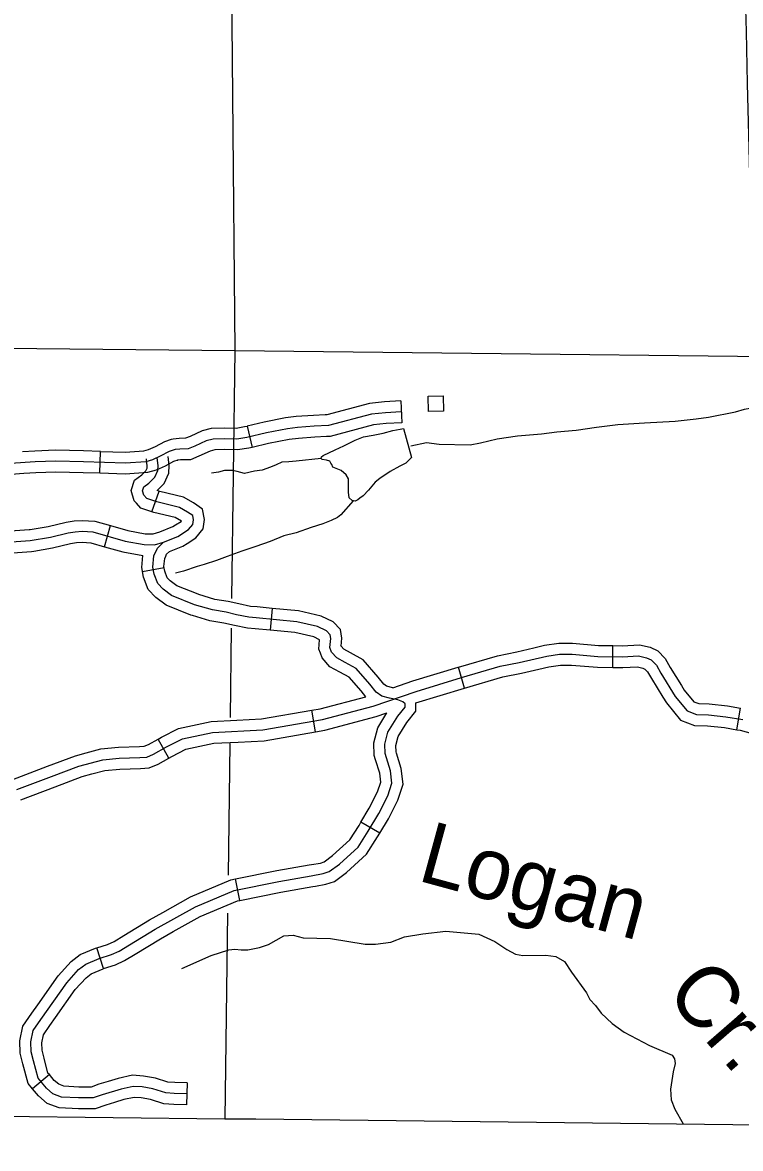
# Model space of a CAD drawing. Extents: x -19 to 366, y -4 to 359.
# Drawn here: x 134.124 to 135.055, y 192.02 to 193.481 of the extents above; entities that cross this region are included whole.
import ezdxf

# ---------------------------------------------------------------- set-up
doc = ezdxf.new("R2010")
doc.units = 0
for name, color, linetype in [('21', 7, 'Continuous'), ('R_Alt Surface', 7, 'Continuous'), ('R_Axis Annot', 7, 'Continuous'), ('R_ROW', 7, 'Continuous'), ('R_Temp Easement', 7, 'Continuous'), ('Sheet Fence', 7, 'Continuous'), ('T_Indications', 7, 'Continuous')]:
    doc.layers.add(name, color=color, linetype=linetype)

msp = doc.modelspace()

# ---------------------------------------------------------------- linework, layer by layer
at = {"layer": '21'}
msp.add_lwpolyline([(134.6696, 192.9767), (134.6499, 192.9764), (134.6495, 192.9961), (134.6692, 192.9965)], close=True, dxfattribs=at)
at = {"layer": 'R_Alt Surface'}
msp.add_lwpolyline([(133.9509, 192.0638), (134.386, 192.0586), (134.4263, 192.0586), (135.372, 192.0471), (135.4008, 192.0467), (136.3634, 192.0352), (136.3927, 192.035), (137.3674, 192.0278), (137.3965, 192.0275), (137.874, 192.0242)], dxfattribs=at)
at = {"layer": 'R_Axis Annot'}
for points in [[(134.3896, 194.0472), (134.3989, 193.0554)], [(133.6703, 193.0628), (134.3989, 193.0554)], [(134.3989, 193.0554), (134.3947, 192.7336)], [(134.3989, 193.0554), (135.3964, 193.0443)], [(134.3942, 192.6952), (134.3927, 192.5792)], [(134.3923, 192.5454), (134.3901, 192.3744)], [(134.3894, 192.3252), (134.386, 192.0586)]]:
    msp.add_lwpolyline(points, dxfattribs=at)
at = {"layer": 'R_ROW'}
for p, q in [((134.614, 192.9899), (134.6155, 192.9615)), ((134.4149, 192.9574), (134.4212, 192.9297)), ((134.2239, 192.896), (134.2247, 192.9244))]:
    msp.add_line(p, q, dxfattribs=at)
for points in [[(134.614, 192.9899), (134.593, 192.9888), (134.5736, 192.9868), (134.5182, 192.9721), (134.516, 192.972)], [(134.6148, 192.9757), (134.5941, 192.9747), (134.5762, 192.9728), (134.5204, 192.958), (134.5016, 192.957), (134.48, 192.9555), (134.467, 192.9537), (134.4398, 192.9484), (134.4143, 192.9427), (134.4014, 192.9405), (134.3852, 192.9409), (134.3708, 192.9405), (134.3619, 192.938), (134.3468, 192.9312), (134.3383, 192.9278), (134.3276, 192.9275), (134.3217, 192.9269), (134.3137, 192.9244), (134.3022, 192.9182), (134.292, 192.9134), (134.2833, 192.9109), (134.2569, 192.9092), (134.2024, 192.9108), (134.1666, 192.9119), (134.1401, 192.9107), (134.1078, 192.9088)], [(134.516, 192.972), (134.5007, 192.9712), (134.4786, 192.9696), (134.4647, 192.9678), (134.4369, 192.9623), (134.4149, 192.9574)], [(134.6155, 192.9615), (134.5952, 192.9605), (134.5788, 192.9588), (134.5226, 192.9439), (134.5176, 192.9437)], [(134.3167, 192.9402), (134.3189, 192.9408), (134.3266, 192.9417), (134.3354, 192.9419), (134.3412, 192.9443), (134.357, 192.9514), (134.3686, 192.9546), (134.3851, 192.9551), (134.4004, 192.9548), (134.4116, 192.9566), (134.4149, 192.9574)], [(134.2247, 192.9244), (134.2566, 192.9235), (134.2809, 192.925), (134.287, 192.9267), (134.2958, 192.9309), (134.3082, 192.9375), (134.3167, 192.9402)], [(134.5176, 192.9437), (134.5025, 192.9429), (134.4815, 192.9413), (134.4693, 192.9397), (134.4427, 192.9345), (134.4212, 192.9297)], [(134.2247, 192.9244), (134.2028, 192.925), (134.1665, 192.9261), (134.1394, 192.9249), (134.1235, 192.924)], [(134.4212, 192.9297), (134.4171, 192.9288), (134.4024, 192.9263), (134.3852, 192.9267), (134.373, 192.9264), (134.3667, 192.9246), (134.3524, 192.9182), (134.3413, 192.9137), (134.3285, 192.9133), (134.3246, 192.9129), (134.3251, 192.913)], [(134.3251, 192.913), (134.3192, 192.9112), (134.3086, 192.9055), (134.297, 192.9), (134.2857, 192.8969), (134.2571, 192.895), (134.2239, 192.896)], [(134.1252, 192.8956), (134.1086, 192.8946), (134.071, 192.8926), (134.0363, 192.8898), (134.025, 192.8894)], [(134.2239, 192.896), (134.202, 192.8966), (134.1667, 192.8977), (134.1408, 192.8965), (134.1252, 192.8956)]]:
    msp.add_lwpolyline(points, dxfattribs=at)
at = {"layer": 'R_Temp Easement'}
for points in [[(134.6272, 192.9315), (134.6473, 192.9359), (134.6638, 192.9337), (134.704, 192.933), (134.7174, 192.9356), (134.7392, 192.9407), (134.7654, 192.9445), (134.7967, 192.9474), (134.8163, 192.9498), (134.8416, 192.9522), (134.868, 192.9559), (134.8957, 192.9593), (134.9304, 192.9614), (134.9698, 192.9638), (134.9974, 192.9667), (135.0132, 192.9688), (135.0484, 192.976), (135.06, 192.9791), (135.0764, 192.9821), (135.0916, 192.9857)], [(134.6281, 192.9164), (134.6207, 192.9091), (134.6128, 192.9053), (134.6005, 192.8985), (134.5871, 192.8893), (134.5808, 192.8846), (134.5721, 192.8742), (134.5653, 192.8668), (134.5608, 192.8637), (134.5586, 192.8618), (134.5551, 192.86), (134.5509, 192.8608), (134.547, 192.8642), (134.5461, 192.8715), (134.5464, 192.8816), (134.5463, 192.8888), (134.5433, 192.8942), (134.537, 192.8996), (134.5303, 192.9023), (134.5259, 192.9039), (134.5245, 192.9075), (134.5233, 192.9093), (134.5223, 192.9116), (134.5178, 192.913), (134.5121, 192.914), (134.5108, 192.9154), (134.5112, 192.9176), (134.5133, 192.9191), (134.529, 192.9265), (134.5404, 192.9317), (134.555, 192.9389), (134.5658, 192.9435), (134.5781, 192.9456), (134.5914, 192.9482), (134.604, 192.9517), (134.6131, 192.9533), (134.6176, 192.9543), (134.6281, 192.9164)], [(134.5108, 192.9154), (134.4783, 192.9119), (134.4689, 192.911), (134.46, 192.9104), (134.4523, 192.9072), (134.4452, 192.9042), (134.4345, 192.9), (134.4242, 192.8986), (134.4116, 192.8958), (134.4021, 192.8985), (134.3958, 192.8995), (134.3856, 192.8998), (134.3777, 192.8975), (134.3687, 192.8962)], [(134.5523, 192.8605), (134.5362, 192.8421), (134.5319, 192.8388), (134.5237, 192.8348), (134.513, 192.8304), (134.498, 192.8255), (134.4783, 192.819), (134.4623, 192.8149), (134.4449, 192.8076), (134.426, 192.801), (134.4078, 192.7951), (134.389, 192.7882), (134.3752, 192.7831), (134.3589, 192.7776), (134.35, 192.775), (134.3322, 192.7691), (134.3219, 192.7666)], [(134.33, 192.2537), (134.3683, 192.2704), (134.3912, 192.2777), (134.3988, 192.2786), (134.4071, 192.2776), (134.4158, 192.2778), (134.4309, 192.2808), (134.4425, 192.2848), (134.4623, 192.2958), (134.4744, 192.2968), (134.4877, 192.2933), (134.5229, 192.2924), (134.568, 192.285), (134.5813, 192.2853), (134.6013, 192.2876), (134.6189, 192.2944), (134.6426, 192.2986), (134.6725, 192.3019), (134.7153, 192.2982), (134.7362, 192.2887), (134.7516, 192.278), (134.763, 192.2722), (134.7725, 192.2705), (134.8024, 192.2707), (134.8153, 192.269), (134.8264, 192.2624), (134.8354, 192.2486), (134.8548, 192.222), (134.8591, 192.2134), (134.8665, 192.2056), (134.8739, 192.1955), (134.8881, 192.1821), (134.9038, 192.171), (134.9367, 192.1538), (134.9661, 192.1411), (134.9692, 192.1363), (134.9701, 192.1302), (134.9676, 192.1195), (134.9639, 192.0971), (134.9649, 192.0831), (134.9697, 192.071), (134.9802, 192.0518)]]:
    msp.add_lwpolyline(points, dxfattribs=at)
at = {"layer": 'Sheet Fence'}
for points in [[(139.4406, 1.5315), (139.2511, 10.1473), (139.0608, 18.7633), (138.8699, 27.3793), (138.6784, 35.9956), (138.4861, 44.6119), (138.2932, 53.2285), (138.0997, 61.8451), (137.9055, 70.4619), (137.7106, 79.0789), (137.5151, 87.6959), (137.319, 96.3132), (137.1221, 104.9306), (136.9247, 113.5481), (136.7265, 122.1658), (136.5278, 130.7836), (136.3283, 139.4016), (136.1282, 148.0197), (135.9275, 156.6379), (135.7261, 165.2564), (135.5241, 173.8749), (135.3214, 182.4936), (135.1181, 191.1125), (134.9141, 199.7315), (134.7095, 208.3506), (134.5043, 216.9699), (134.2984, 225.5894), (134.0919, 234.209), (133.8847, 242.8288), (133.6769, 251.4487), (133.4685, 260.0687), (133.2594, 268.6889), (133.0497, 277.3093), (132.8393, 285.9298), (132.6283, 294.5504), (132.4167, 303.1713), (132.2044, 311.7922), (131.9916, 320.4133), (131.778, 329.0346), (131.5639, 337.656), (131.3491, 346.2776)], [(0, 189.5162), (7.1121, 189.5206), (14.2243, 189.5339), (21.3364, 189.556), (28.4484, 189.5869), (35.5605, 189.6267), (42.6725, 189.6754), (49.7844, 189.7329), (56.8962, 189.7992), (64.0079, 189.8744), (71.1196, 189.9584), (78.2311, 190.0512), (85.3425, 190.1529), (92.4538, 190.2635), (99.5649, 190.3829), (106.6759, 190.5111), (113.7867, 190.6482), (120.8974, 190.7941), (128.0078, 190.9489), (135.1181, 191.1125), (142.2282, 191.2849), (149.338, 191.4662), (156.4476, 191.6563), (163.5569, 191.8553), (170.666, 192.0631), (177.7749, 192.2798), (184.8835, 192.5053), (191.9917, 192.7396), (199.0997, 192.9828), (206.2074, 193.2348), (213.3147, 193.4956), (220.4218, 193.7653), (227.5285, 194.0438), (234.6348, 194.3312), (241.7408, 194.6274), (248.8464, 194.9324), (255.9516, 195.2463), (263.0564, 195.569), (270.1608, 195.9005), (277.2648, 196.2409), (284.3683, 196.5901), (291.4715, 196.9481), (298.5741, 197.315), (305.6763, 197.6907), (312.7781, 198.0753), (319.8793, 198.4686), (326.9801, 198.8708), (334.0804, 199.2818), (341.1801, 199.7017)]]:
    msp.add_spline(points, degree=3, dxfattribs=at)
at = {"layer": 'T_Indications'}
for p, q in [((134.2914, 192.8461), (134.3006, 192.873)), ((134.2299, 192.8008), (134.2377, 192.8281)), ((134.3072, 192.7733), (134.2792, 192.7684)), ((134.4474, 192.7207), (134.4446, 192.6924)), ((134.889, 192.644), (134.8893, 192.6724)), ((134.6969, 192.6174), (134.689, 192.6447)), ((134.5037, 192.5605), (134.4989, 192.5885)), ((135.0498, 192.5634), (135.0547, 192.5914)), ((134.3133, 192.5264), (134.2994, 192.5512)), ((134.587, 192.4289), (134.5625, 192.4434)), ((134.4054, 192.3419), (134.3998, 192.3697)), ((134.2286, 192.2534), (134.22, 192.2805)), ((134.1583, 192.1158), (134.1366, 192.0974)), ((134.337, 192.1051), (134.3364, 192.0767))]:
    msp.add_line(p, q, dxfattribs=at)
for points in [[(134.0849, 192.8054), (134.1336, 192.8089), (134.1596, 192.8132), (134.1829, 192.8189), (134.1919, 192.8202), (134.2007, 192.8208), (134.2147, 192.82), (134.2567, 192.8079), (134.2811, 192.8035), (134.2948, 192.8032), (134.3063, 192.8068), (134.325, 192.8142), (134.339, 192.823), (134.3444, 192.8298), (134.3453, 192.8356), (134.3442, 192.8411), (134.3376, 192.8458), (134.3269, 192.8518), (134.2978, 192.8589), (134.2849, 192.8633), (134.2808, 192.8677), (134.2791, 192.8735), (134.2808, 192.8784), (134.2874, 192.8834), (134.2953, 192.8911), (134.2992, 192.8996), (134.2995, 192.9059), (134.2983, 192.9164)], [(134.298, 192.8739), (134.3072, 192.8827), (134.3132, 192.8962), (134.3137, 192.9063), (134.3125, 192.9179)], [(134.2712, 192.8572), (134.2681, 192.8605), (134.2643, 192.8738), (134.2687, 192.8871), (134.2781, 192.8942), (134.2835, 192.8994), (134.2851, 192.9029), (134.2852, 192.9054), (134.2842, 192.9149)], [(134.3372, 192.8051), (134.3485, 192.8122), (134.358, 192.824), (134.3597, 192.836), (134.357, 192.8494), (134.3452, 192.8578), (134.3322, 192.8651), (134.3018, 192.8726), (134.298, 192.8739)], [(134.3221, 192.8292), (134.3294, 192.8337), (134.3296, 192.834), (134.3216, 192.8385), (134.2938, 192.8453), (134.277, 192.851), (134.2712, 192.8572)], [(134.1333, 192.8232), (134.1567, 192.8272), (134.1801, 192.8328), (134.1904, 192.8344), (134.2007, 192.835), (134.2171, 192.8341), (134.2377, 192.8281)], [(134.2377, 192.8281), (134.2599, 192.8217), (134.2825, 192.8177), (134.2928, 192.8175), (134.3016, 192.8202), (134.3185, 192.8269), (134.3221, 192.8292)], [(134.0329, 192.8075), (134.0542, 192.8146), (134.0832, 192.8195), (134.132, 192.823), (134.1333, 192.8232)], [(134.3367, 192.0909), (134.3202, 192.0913), (134.3094, 192.0921), (134.2927, 192.0975), (134.2788, 192.0999), (134.2672, 192.1006), (134.2513, 192.0971), (134.2269, 192.0898), (134.2153, 192.0855), (134.1963, 192.0855), (134.1742, 192.0867), (134.163, 192.0909), (134.1544, 192.0983), (134.1436, 192.1111), (134.1378, 192.1336), (134.1347, 192.1456), (134.1343, 192.1584), (134.1374, 192.1731), (134.1471, 192.1875), (134.1808, 192.2351), (134.1963, 192.2522), (134.2056, 192.2592), (134.223, 192.2665), (134.2389, 192.2716), (134.249, 192.2762), (134.2621, 192.2844), (134.2955, 192.3045), (134.3478, 192.3336), (134.3981, 192.3549), (134.4558, 192.3665), (134.4977, 192.3739), (134.5136, 192.3766), (134.5213, 192.3793), (134.5345, 192.389), (134.5589, 192.4111), (134.572, 192.4316), (134.5856, 192.4545), (134.5972, 192.4774), (134.6026, 192.494), (134.6007, 192.5099), (134.5938, 192.5323), (134.5936, 192.5446), (134.5974, 192.56), (134.6103, 192.5809), (134.6196, 192.5924), (134.6196, 192.5968), (134.6169, 192.5995), (134.6103, 192.602), (134.5993, 192.6042), (134.5894, 192.6067), (134.582, 192.6119), (134.5738, 192.6226), (134.5562, 192.6429), (134.542, 192.6506), (134.5313, 192.6564), (134.5244, 192.664), (134.5222, 192.6698), (134.5233, 192.6816), (134.5225, 192.6866), (134.5178, 192.6915), (134.506, 192.6973), (134.4792, 192.7033), (134.4265, 192.7085), (134.4171, 192.7093), (134.4012, 192.7126), (134.3875, 192.7157), (134.3697, 192.7187), (134.3466, 192.7255), (134.3167, 192.7376), (134.3058, 192.7456), (134.2989, 192.753), (134.2942, 192.7651), (134.2926, 192.7744), (134.294, 192.7889), (134.2984, 192.7991), (134.3063, 192.8068)], [(134.1381, 192.7952), (134.1624, 192.7993), (134.1856, 192.8049), (134.1934, 192.8061), (134.2007, 192.8066), (134.2123, 192.8059), (134.2299, 192.8008)], [(134.2299, 192.8008), (134.2534, 192.794), (134.2797, 192.7893)], [(134.3142, 192.7946), (134.3314, 192.8015), (134.3372, 192.8051)], [(134.0418, 192.7805), (134.0611, 192.7869), (134.0866, 192.7913), (134.1353, 192.7947), (134.1381, 192.7952)], [(134.344, 192.7115), (134.3419, 192.7121), (134.3098, 192.7251), (134.2963, 192.7349), (134.2866, 192.7453), (134.2805, 192.7612), (134.2783, 192.7738), (134.2797, 192.7893)], [(134.3521, 192.7387), (134.3513, 192.739), (134.3237, 192.7501), (134.3152, 192.7563), (134.3112, 192.7606), (134.308, 192.7689), (134.3069, 192.775), (134.3079, 192.7854), (134.3092, 192.7885)], [(134.3092, 192.7885), (134.3103, 192.7909), (134.3142, 192.7946)], [(134.4474, 192.7207), (134.4278, 192.7227), (134.4192, 192.7234), (134.4042, 192.7265), (134.3902, 192.7296), (134.3729, 192.7325), (134.3521, 192.7387)], [(134.4446, 192.6924), (134.4252, 192.6944), (134.4151, 192.6953), (134.3983, 192.6987), (134.3848, 192.7017), (134.3665, 192.7048), (134.344, 192.7115)], [(134.5367, 192.6718), (134.5376, 192.6821), (134.5358, 192.6932), (134.5264, 192.7031), (134.5108, 192.7108), (134.4814, 192.7174), (134.4474, 192.7207)], [(134.5098, 192.6625), (134.5078, 192.6678), (134.5089, 192.68), (134.5013, 192.6838), (134.4769, 192.6893), (134.4446, 192.6924)], [(134.6038, 192.6177), (134.5955, 192.6198), (134.592, 192.6223), (134.5848, 192.6316), (134.5653, 192.6542), (134.5487, 192.6631), (134.5402, 192.6677), (134.5368, 192.6716), (134.5363, 192.6727)], [(134.689, 192.6447), (134.7397, 192.6594), (134.7646, 192.6645), (134.7866, 192.6696)], [(134.7866, 192.6696), (134.8007, 192.6729), (134.819, 192.6756), (134.8369, 192.6756), (134.8707, 192.6727), (134.8893, 192.6724)], [(134.8893, 192.6724), (134.9012, 192.6723), (134.9236, 192.6736), (134.9375, 192.6703), (134.9473, 192.6657), (134.9571, 192.6559), (134.9637, 192.644), (134.9782, 192.6206)], [(134.1162, 192.4856), (134.1609, 192.5027), (134.1965, 192.516), (134.2276, 192.5244), (134.2488, 192.5265), (134.2758, 192.5274), (134.2846, 192.5278), (134.2933, 192.5315), (134.3104, 192.5411), (134.3308, 192.5515), (134.3699, 192.5598), (134.4352, 192.5632), (134.5126, 192.5765), (134.5783, 192.594), (134.634, 192.6131), (134.6927, 192.631), (134.7431, 192.6456), (134.7676, 192.6506), (134.8034, 192.6589), (134.82, 192.6614), (134.8362, 192.6614), (134.8699, 192.6585), (134.9016, 192.6581), (134.9224, 192.6593), (134.9328, 192.6568), (134.939, 192.6539), (134.9457, 192.6472), (134.9515, 192.6368), (134.9702, 192.6064), (134.9856, 192.5877), (134.9977, 192.5831), (135.0131, 192.5827), (135.0359, 192.5802), (135.0576, 192.5765)], [(134.5686, 192.6061), (134.5628, 192.6136), (134.5472, 192.6316), (134.5352, 192.6381), (134.5223, 192.645), (134.5121, 192.6565), (134.5098, 192.6625)], [(134.6038, 192.6177), (134.6297, 192.6266), (134.6887, 192.6446), (134.689, 192.6447)], [(134.6969, 192.6174), (134.7464, 192.6318), (134.7706, 192.6367), (134.793, 192.6419)], [(134.793, 192.6419), (134.806, 192.6449), (134.8211, 192.6472), (134.8356, 192.6472), (134.8692, 192.6443), (134.889, 192.644)], [(134.889, 192.644), (134.9019, 192.6439), (134.9211, 192.645), (134.9281, 192.6433), (134.9307, 192.6421), (134.9342, 192.6386), (134.9392, 192.6296), (134.954, 192.6057)], [(134.6338, 192.5982), (134.6968, 192.6174), (134.6969, 192.6174)], [(134.9782, 192.6206), (134.9818, 192.6147), (134.9942, 192.5997), (135.0005, 192.5973), (135.014, 192.5969), (135.0379, 192.5943), (135.0547, 192.5914)], [(134.4989, 192.5885), (134.5095, 192.5904), (134.5686, 192.6061)], [(134.6085, 192.5327), (134.608, 192.5346), (134.6078, 192.543), (134.6106, 192.5544), (134.6219, 192.5726), (134.6338, 192.5874), (134.6338, 192.5982)], [(134.954, 192.6057), (134.9586, 192.5982), (134.977, 192.5758), (134.9949, 192.569), (135.0121, 192.5685), (135.034, 192.5661), (135.0498, 192.5634)], [(134.4016, 192.5757), (134.4336, 192.5773), (134.4989, 192.5885)], [(134.5037, 192.5605), (134.5156, 192.5626), (134.5824, 192.5804), (134.5962, 192.5851)], [(134.5814, 192.5244), (134.5797, 192.53), (134.5793, 192.5462), (134.5842, 192.5656), (134.5962, 192.5851)], [(134.2994, 192.5512), (134.3037, 192.5536), (134.326, 192.565), (134.368, 192.574), (134.4016, 192.5757)], [(135.0498, 192.5634), (135.0545, 192.5626), (135.0776, 192.5564), (135.0915, 192.5569), (135.1071, 192.5613), (135.1283, 192.5698), (135.1525, 192.5783)], [(134.2061, 192.5333), (134.225, 192.5385), (134.2479, 192.5407), (134.2753, 192.5415), (134.2813, 192.5418), (134.287, 192.5443), (134.2994, 192.5512)], [(134.403, 192.5473), (134.4368, 192.549), (134.5037, 192.5605)], [(134.3133, 192.5264), (134.3171, 192.5286), (134.3355, 192.538), (134.3717, 192.5457), (134.403, 192.5473)], [(134.1104, 192.4986), (134.111, 192.4988), (134.1559, 192.516), (134.1922, 192.5295), (134.2061, 192.5333)], [(134.2135, 192.5059), (134.2301, 192.5104), (134.2497, 192.5123), (134.2764, 192.5132), (134.2878, 192.5137), (134.2996, 192.5188), (134.3133, 192.5264)], [(134.5625, 192.4434), (134.5732, 192.4614), (134.5841, 192.4828), (134.5882, 192.4954), (134.5868, 192.507), (134.5814, 192.5244)], [(134.587, 192.4289), (134.5981, 192.4477), (134.6104, 192.4719), (134.6171, 192.4926), (134.6147, 192.5129), (134.6085, 192.5327)], [(134.1213, 192.4723), (134.1215, 192.4724), (134.1659, 192.4894), (134.2009, 192.5025), (134.2135, 192.5059)], [(134.4985, 192.3884), (134.51, 192.3904), (134.5146, 192.392), (134.5255, 192.4), (134.5479, 192.4204), (134.56, 192.4391), (134.5625, 192.4434)], [(134.5033, 192.3604), (134.5171, 192.3628), (134.528, 192.3666), (134.5435, 192.378), (134.5698, 192.4018), (134.5841, 192.4242), (134.587, 192.4289)], [(134.3998, 192.3697), (134.4532, 192.3805), (134.4952, 192.3879), (134.4985, 192.3884)], [(134.3053, 192.3262), (134.3415, 192.3464), (134.3939, 192.3685), (134.3998, 192.3697)], [(134.4054, 192.3419), (134.4585, 192.3526), (134.5001, 192.3599), (134.5033, 192.3604)], [(134.3191, 192.3014), (134.354, 192.3208), (134.4023, 192.3413), (134.4054, 192.3419)], [(134.22, 192.2805), (134.2338, 192.2848), (134.2422, 192.2887), (134.2547, 192.2965), (134.2883, 192.3168), (134.3053, 192.3262)], [(134.2286, 192.2534), (134.244, 192.2583), (134.2557, 192.2637), (134.2695, 192.2722), (134.3026, 192.2922), (134.3191, 192.3014)], [(134.1432, 192.2065), (134.1697, 192.244), (134.1867, 192.2627), (134.1984, 192.2716), (134.2181, 192.2799), (134.22, 192.2805)], [(134.1664, 192.1901), (134.1919, 192.2262), (134.2059, 192.2416), (134.2127, 192.2468), (134.2279, 192.2532), (134.2286, 192.2534)], [(134.1366, 192.0974), (134.1307, 192.1044), (134.124, 192.13), (134.1205, 192.1436), (134.1201, 192.1596), (134.1241, 192.1788), (134.1354, 192.1955), (134.1432, 192.2065)], [(134.1583, 192.1158), (134.1565, 192.1178), (134.1515, 192.1371), (134.1488, 192.1476), (134.1486, 192.1571), (134.1507, 192.1675), (134.1588, 192.1794), (134.1664, 192.1901)], [(134.2347, 192.107), (134.2224, 192.1033), (134.2127, 192.0997), (134.1967, 192.0997), (134.1772, 192.1007), (134.1704, 192.1033), (134.1646, 192.1083), (134.1583, 192.1158)], [(134.337, 192.1051), (134.3209, 192.1055), (134.3121, 192.1061), (134.2961, 192.1114), (134.2804, 192.114), (134.2661, 192.1149), (134.2477, 192.1109), (134.2347, 192.107)], [(134.2429, 192.0798), (134.2314, 192.0763), (134.2178, 192.0713), (134.1959, 192.0713), (134.1712, 192.0726), (134.1556, 192.0785), (134.1443, 192.0883), (134.1366, 192.0974)], [(134.3364, 192.0767), (134.3196, 192.0771), (134.3067, 192.0781), (134.2894, 192.0837), (134.2772, 192.0857), (134.2682, 192.0863), (134.2549, 192.0834), (134.2429, 192.0798)]]:
    msp.add_lwpolyline(points, dxfattribs=at)

# ---------------------------------------------------------------- texts
at = {"layer": 'R_Temp Easement'}
for s, rotation, p in [('Logan', 344.735, (134.6339, 192.3682)), ('Cr.', 311.0465, (134.9554, 192.2209))]:
    msp.add_text(s, height=0.08, rotation=rotation, dxfattribs=at).set_placement(p)

doc.saveas('drawing.dxf')
